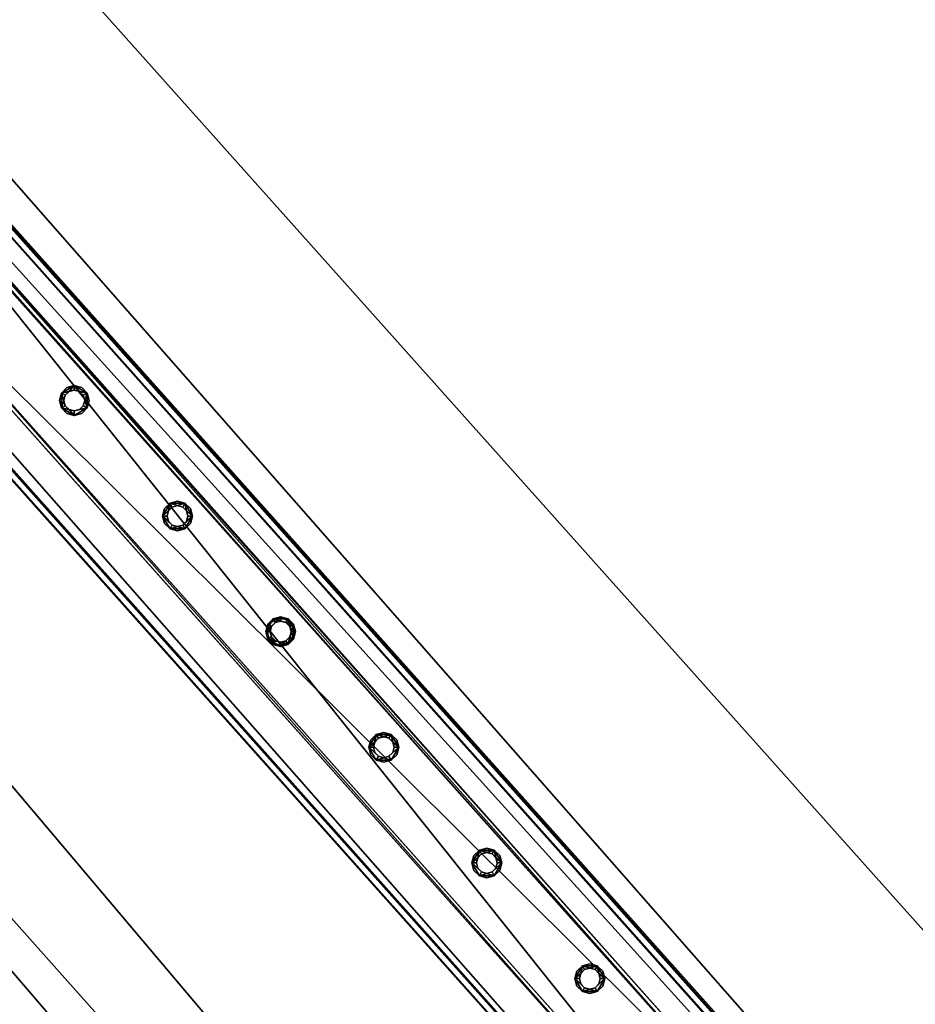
# Model space of a CAD drawing. Header units: millimetres. Extents: x 93711086 to 93775423, y 1247239064 to 1247319365.
# Tile 618 of 656: x 93730721 to 93731360, y 1247292893 to 1247293596. Entities that reach past the tile are written whole.
import ezdxf

# ---------------------------------------------------------------- set-up
doc = ezdxf.new("R2010")
doc.units = ezdxf.units.MM
doc.layers.add('BEAM', color=7, linetype='Continuous')
doc.layers.add('CONCRETE_ITEM', color=7, linetype='Continuous')

# ---------------------------------------------------------------- blocks, each defined once
blk = doc.blocks.new('15e559d2-59c4-40a1-8e6d-a9da91616b05')
at = {"color": 0, "transparency": 16777216}
mesh = blk.add_polyface(dxfattribs=at)
corners = [(93732402.79, 1247290959.39, 3988.8), (93732402.79, 1247290959.39, 4305.53), (93730959.56, 1247289572.89, 3633.7), (93730959.56, 1247289572.89, 3316.97), (93720519.88, 1247305091.11, 5616.56), (93732598.17, 1247291566.31, 4023.22), (93720298.97, 1247305338.46, 5063.47), (93732619.56, 1247291542.36, 4593.19), (93720317.37, 1247305317.87, 5553.56), (93732199.19, 1247291187.37, 4322.75), (93720106.24, 1247304728.57, 5525.84), (93719899.99, 1247304959.53, 5363), (93732205.93, 1247291179.82, 4502.46), (93719903.74, 1247304955.33, 5462.84), (93720167.22, 1247305212.77, 5169.74), (93732187.34, 1247291200.64, 4007.02), (93718371.43, 1247303668.57, 4381.66), (93732466.42, 1247291440.62, 4129.5), (93732486.67, 1247291465.98, 4033.21), (93720187.47, 1247305238.13, 5073.46), (93732260.76, 1247291223.51, 4572.35), (93720161.08, 1247304772.26, 5595.73), (93719958.57, 1247304999.02, 5532.73), (93718383.28, 1247303655.3, 4697.39)]
mesh.append_faces([[corners[k] for k in face] for face in [(0, 1, 2, 0), (2, 3, 0, 2), (4, 5, 6, 4), (4, 7, 5, 4), (6, 8, 4, 6), (9, 10, 11, 9), (10, 9, 12, 10), (13, 11, 10, 13), (3, 14, 15, 3), (3, 16, 14, 3), (17, 15, 14, 17), (15, 0, 3, 15), (18, 17, 19, 18), (14, 19, 17, 14), (5, 18, 6, 5), (19, 6, 18, 19), (20, 7, 4, 20), (4, 21, 20, 4), (12, 20, 21, 12), (21, 10, 12, 21), (22, 21, 4, 22), (4, 8, 22, 4), (10, 21, 13, 10), (22, 13, 21, 22), (2, 9, 23, 2), (9, 2, 1, 9), (11, 23, 9, 11), (23, 14, 16, 23), (13, 8, 11, 13), (8, 13, 22, 8), (23, 11, 14, 23), (14, 8, 6, 14), (8, 14, 11, 8), (6, 19, 14, 6), (20, 12, 9, 20), (20, 17, 7, 20), (17, 20, 9, 17), (5, 7, 17, 5), (15, 17, 9, 15), (18, 5, 17, 18), (3, 2, 16, 3), (23, 16, 2, 23), (0, 15, 1, 0), (9, 1, 15, 9)]], dxfattribs={"color": 0})
blk = doc.blocks.new('5bbbe152-908d-476c-86af-f8c3bda7d93c')
at = {"color": 0, "transparency": 16777216}
mesh = blk.add_polyface(dxfattribs=at)
corners = [(93732552.16, 1247291230.4, 5643.09), (93732470.37, 1247291493.61, 5652.86), (93732382.45, 1247291411.95, 5654.08), (93732639.45, 1247291312.74, 5641.9), (93732637.29, 1247291314.16, 5581.96), (93732468.04, 1247291495.23, 5592.92), (93732633.65, 1247291310.73, 5582.01), (93732464.37, 1247291491.82, 5592.97), (93732635.63, 1247291309.43, 5636.96), (93732466.52, 1247291490.34, 5647.91), (93732385.92, 1247291415.49, 5649.04), (93732553.64, 1247291235.26, 5583.09), (93732380.12, 1247291413.57, 5594.15), (93732383.78, 1247291416.97, 5594.1), (93732302.66, 1247291675.69, 5664.81), (93732214.1, 1247291594.73, 5666.08), (93732300.14, 1247291677.51, 5604.89), (93732296.45, 1247291674.13, 5604.95), (93732298.76, 1247291672.47, 5659.87), (93732217.58, 1247291598.26, 5661.04), (93732215.27, 1247291599.92, 5606.11), (93732211.58, 1247291596.54, 5606.16), (93731970.08, 1247292043.07, 5691.08), (93731880.9, 1247291962.79, 5692.4), (93731967.4, 1247292045.06, 5631.17), (93731963.68, 1247292041.72, 5631.23), (93731966.14, 1247292039.89, 5686.14), (93731884.39, 1247291966.3, 5687.35), (93731881.93, 1247291968.13, 5632.44), (93731878.21, 1247291964.79, 5632.49), (93720601.83, 1247304775.64, 6654.05), (93720512.37, 1247304695.67, 6655.39), (93720599.08, 1247304777.72, 6594.15), (93720595.35, 1247304774.38, 6594.2), (93720597.87, 1247304772.48, 6649.11), (93720515.87, 1247304699.17, 6650.34), (93720513.35, 1247304701.07, 6595.43), (93720509.62, 1247304697.74, 6595.49)]
mesh.append_faces([[corners[k] for k in face] for face in [(0, 1, 2, 0), (3, 5, 1, 3), (4, 7, 5, 4), (6, 9, 7, 6), (8, 10, 9, 8), (11, 12, 13, 11), (2, 14, 15, 2), (1, 16, 14, 1), (5, 17, 16, 5), (7, 18, 17, 7), (9, 19, 18, 9), (10, 20, 19, 10), (13, 21, 20, 13), (12, 15, 21, 12), (15, 22, 23, 15), (14, 24, 22, 14), (16, 25, 24, 16), (17, 26, 25, 17), (18, 27, 26, 18), (19, 28, 27, 19), (20, 29, 28, 20), (21, 23, 29, 21), (23, 30, 31, 23), (22, 32, 30, 22), (24, 33, 32, 24), (25, 34, 33, 25), (26, 35, 34, 26), (27, 36, 35, 27), (28, 37, 36, 28), (29, 31, 37, 29)]], dxfattribs={"vtx0": -1, "color": 0})
mesh.append_faces([[corners[k] for k in face] for face in [(30, 33, 34, 30), (35, 37, 31, 35)]], dxfattribs={"vtx0": -1, "vtx2": -1, "vtx3": -1, "color": 0})
mesh.append_faces([[corners[k] for k in face] for face in [(31, 30, 34, 31), (34, 35, 31, 34)]], dxfattribs={"vtx1": -1, "vtx2": -1, "vtx3": -1, "color": 0})
mesh.append_faces([[corners[k] for k in face] for face in [(3, 4, 5, 3), (4, 6, 7, 4), (6, 8, 9, 6), (2, 1, 14, 2), (1, 5, 16, 1), (5, 7, 17, 5), (7, 9, 18, 7), (9, 10, 19, 9), (10, 13, 20, 10), (13, 12, 21, 13), (12, 2, 15, 12), (15, 14, 22, 15), (14, 16, 24, 14), (16, 17, 25, 16), (17, 18, 26, 17), (18, 19, 27, 18), (19, 20, 28, 19), (20, 21, 29, 20), (21, 15, 23, 21), (23, 22, 30, 23), (22, 24, 32, 22), (24, 25, 33, 24), (25, 26, 34, 25), (26, 27, 35, 26), (27, 28, 36, 27), (28, 29, 37, 28), (29, 23, 31, 29), (30, 32, 33, 30), (35, 36, 37, 35)]], dxfattribs={"vtx2": -1, "vtx3": -1, "color": 0})
blk = doc.blocks.new('72273a0c-068b-4cb2-976d-26ea1fdfde8e')
at = {"color": 0, "transparency": 16777216}
mesh = blk.add_polyface(dxfattribs=at)
corners = [(93731240.56, 1247292727.67, 4804.14), (93731242.8, 1247292729.66, 4804.14), (93731244.2, 1247292728.1, 4841.08), (93731284.51, 1247292764.03, 4841.08), (93731283.11, 1247292765.6, 4804.14), (93731285.35, 1247292767.59, 4804.14), (93731286.86, 1247292765.9, 4844.07), (93731242.08, 1247292725.97, 4844.07), (93730579.49, 1247293469.23, 4900.71), (93730624.24, 1247293509.2, 4900.71), (93730623.86, 1247293509.62, 4900.75), (93730579.14, 1247293469.62, 4900.74), (93730622.74, 1247293510.88, 4860.78), (93730622.37, 1247293511.29, 4860.81), (93730620.5, 1247293508.88, 4860.78), (93730620.14, 1247293509.29, 4860.81), (93730621.89, 1247293507.33, 4897.72), (93730621.51, 1247293507.75, 4897.75), (93730581.61, 1247293471.36, 4897.72), (93730581.26, 1247293471.75, 4897.74), (93730580.23, 1247293472.91, 4860.77), (93730579.89, 1247293473.28, 4860.8), (93730577.99, 1247293470.91, 4860.77), (93730577.66, 1247293471.28, 4860.8), (93729960.34, 1247294251.31, 4956.3), (93729915.62, 1247294211.3, 4956.29), (93729958.86, 1247294252.97, 4916.36), (93729956.62, 1247294250.97, 4916.36), (93729957.99, 1247294249.43, 4953.3), (93729917.75, 1247294213.43, 4953.3), (93729916.37, 1247294214.97, 4916.35), (93729914.14, 1247294212.97, 4916.35)]
mesh.append_faces([[corners[k] for k in face] for face in [(11, 24, 25, 11), (10, 26, 24, 10), (13, 27, 26, 13), (15, 28, 27, 15), (17, 29, 28, 17), (19, 30, 29, 19), (21, 31, 30, 21), (23, 25, 31, 23)]], dxfattribs={"vtx0": -1, "color": 0})
mesh.append_faces([[corners[k] for k in face] for face in [(10, 8, 6, 10), (17, 14, 3, 17), (7, 8, 11, 7), (11, 22, 7, 11)]], dxfattribs={"vtx0": -1, "vtx1": -1, "vtx2": -1, "vtx3": -1, "color": 0})
mesh.append_faces([[corners[k] for k in face] for face in [(7, 1, 2, 7), (3, 5, 6, 3), (9, 5, 12, 9), (12, 4, 14, 12), (16, 2, 18, 16), (18, 1, 20, 18), (20, 0, 22, 20), (24, 27, 28, 24), (29, 31, 25, 29)]], dxfattribs={"vtx0": -1, "vtx2": -1, "vtx3": -1, "color": 0})
mesh.append_faces([[corners[k] for k in face] for face in [(6, 7, 2, 6), (2, 3, 6, 2), (12, 13, 9, 12), (14, 15, 12, 14), (18, 19, 16, 18), (20, 21, 18, 20), (22, 23, 20, 22), (25, 24, 28, 25), (28, 29, 25, 28)]], dxfattribs={"vtx1": -1, "vtx2": -1, "vtx3": -1, "color": 0})
mesh.append_faces([[corners[k] for k in face] for face in [(7, 0, 1, 7), (3, 4, 5, 3), (10, 11, 8, 10), (8, 7, 6, 8), (6, 9, 10, 6), (13, 10, 9, 13), (9, 6, 5, 9), (15, 13, 12, 15), (12, 5, 4, 12), (17, 15, 14, 17), (14, 4, 3, 14), (3, 16, 17, 3), (19, 17, 16, 19), (16, 3, 2, 16), (21, 19, 18, 21), (18, 2, 1, 18), (23, 21, 20, 23), (20, 1, 0, 20), (11, 23, 22, 11), (22, 0, 7, 22), (11, 10, 24, 11), (10, 13, 26, 10), (13, 15, 27, 13), (15, 17, 28, 15), (17, 19, 29, 17), (19, 21, 30, 19), (21, 23, 31, 21), (23, 11, 25, 23), (24, 26, 27, 24), (29, 30, 31, 29)]], dxfattribs={"vtx2": -1, "vtx3": -1, "color": 0})
blk = doc.blocks.new('3e95b8f9-1901-4563-8c99-354ecae38711')
at = {"color": 0, "transparency": 16777216}
mesh = blk.add_polyface(dxfattribs=at)
corners = [(93731128.12, 1247292903.85, 4856.84), (93731124.39, 1247292904.84, 4856.84), (93731124.39, 1247292904.84, 5756.84), (93731128.12, 1247292903.85, 5756.84), (93731121.66, 1247292907.57, 4856.84), (93731121.66, 1247292907.57, 5756.84), (93731120.67, 1247292911.3, 4856.84), (93731120.67, 1247292911.3, 5756.84), (93731121.66, 1247292915.02, 4856.84), (93731121.66, 1247292915.02, 5756.84), (93731124.39, 1247292917.75, 4856.84), (93731124.39, 1247292917.75, 5756.84), (93731128.12, 1247292918.75, 4856.84), (93731128.12, 1247292918.75, 5756.84), (93731131.84, 1247292917.75, 4856.84), (93731131.84, 1247292917.75, 5756.84), (93731134.57, 1247292915.02, 4856.84), (93731134.57, 1247292915.02, 5756.84), (93731135.57, 1247292911.3, 4856.84), (93731135.57, 1247292911.3, 5756.84), (93731134.57, 1247292907.57, 4856.84), (93731134.57, 1247292907.57, 5756.84), (93731131.84, 1247292904.84, 4856.84), (93731131.84, 1247292904.84, 5756.84), (93731128.12, 1247292900.65, 4856.84), (93731133.44, 1247292902.07, 4856.84), (93731133.44, 1247292902.07, 5756.84), (93731128.12, 1247292900.65, 5756.84), (93731137.34, 1247292905.97, 4856.84), (93731137.34, 1247292905.97, 5756.84), (93731138.77, 1247292911.3, 4856.84), (93731138.77, 1247292911.3, 5756.84), (93731137.34, 1247292916.62, 4856.84), (93731137.34, 1247292916.62, 5756.84), (93731133.44, 1247292920.52, 4856.84), (93731133.44, 1247292920.52, 5756.84), (93731128.12, 1247292921.95, 4856.84), (93731128.12, 1247292921.95, 5756.84), (93731122.79, 1247292920.52, 4856.84), (93731122.79, 1247292920.52, 5756.84), (93731118.89, 1247292916.62, 4856.84), (93731118.89, 1247292916.62, 5756.84), (93731117.47, 1247292911.3, 4856.84), (93731117.47, 1247292911.3, 5756.84), (93731118.89, 1247292905.97, 4856.84), (93731118.89, 1247292905.97, 5756.84), (93731122.79, 1247292902.07, 4856.84), (93731122.79, 1247292902.07, 5756.84)]
mesh.append_faces([[corners[k] for k in face] for face in [(0, 2, 3, 0), (1, 5, 2, 1), (4, 7, 5, 4), (6, 9, 7, 6), (8, 11, 9, 8), (10, 13, 11, 10), (12, 15, 13, 12), (14, 17, 15, 14), (16, 19, 17, 16), (18, 21, 19, 18), (20, 23, 21, 20), (22, 3, 23, 22), (24, 26, 27, 24), (25, 29, 26, 25), (28, 31, 29, 28), (30, 33, 31, 30), (32, 35, 33, 32), (34, 37, 35, 34), (36, 39, 37, 36), (38, 41, 39, 38), (40, 43, 41, 40), (42, 45, 43, 42), (44, 47, 45, 44), (46, 27, 47, 46)]], dxfattribs={"vtx0": -1, "color": 0})
mesh.append_faces([[corners[k] for k in face] for face in [(26, 31, 23, 26), (15, 31, 35, 15), (47, 26, 23, 47), (11, 35, 39, 11), (43, 47, 2, 43), (7, 39, 43, 7), (46, 42, 1, 46), (10, 42, 38, 10), (25, 46, 1, 25), (14, 38, 34, 14), (30, 25, 22, 30), (18, 34, 30, 18)]], dxfattribs={"vtx0": -1, "vtx1": -1, "vtx2": -1, "vtx3": -1, "color": 0})
mesh.append_faces([[corners[k] for k in face] for face in [(31, 19, 21, 31), (31, 21, 23, 31), (47, 23, 3, 47), (47, 3, 2, 47), (43, 2, 5, 43), (43, 5, 7, 43), (42, 6, 4, 42), (42, 4, 1, 42), (25, 1, 0, 25), (25, 0, 22, 25), (30, 22, 20, 30), (30, 20, 18, 30)]], dxfattribs={"vtx0": -1, "vtx2": -1, "vtx3": -1, "color": 0})
mesh.append_faces([[corners[k] for k in face] for face in [(17, 19, 31, 17), (15, 17, 31, 15), (13, 15, 35, 13), (11, 13, 35, 11), (9, 11, 39, 9), (7, 9, 39, 7), (8, 6, 42, 8), (10, 8, 42, 10), (12, 10, 38, 12), (14, 12, 38, 14), (16, 14, 34, 16), (18, 16, 34, 18)]], dxfattribs={"vtx1": -1, "vtx2": -1, "vtx3": -1, "color": 0})
mesh.append_faces([[corners[k] for k in face] for face in [(0, 1, 2, 0), (1, 4, 5, 1), (4, 6, 7, 4), (6, 8, 9, 6), (8, 10, 11, 8), (10, 12, 13, 10), (12, 14, 15, 12), (14, 16, 17, 14), (16, 18, 19, 16), (18, 20, 21, 18), (20, 22, 23, 20), (22, 0, 3, 22), (24, 25, 26, 24), (25, 28, 29, 25), (28, 30, 31, 28), (30, 32, 33, 30), (32, 34, 35, 32), (34, 36, 37, 34), (36, 38, 39, 36), (38, 40, 41, 38), (40, 42, 43, 40), (42, 44, 45, 42), (44, 46, 47, 44), (46, 24, 27, 46), (31, 33, 35, 31), (35, 37, 39, 35), (39, 41, 43, 39), (43, 45, 47, 43), (47, 27, 26, 47), (26, 29, 31, 26), (42, 40, 38, 42), (38, 36, 34, 38), (34, 32, 30, 34), (30, 28, 25, 30), (25, 24, 46, 25), (46, 44, 42, 46)]], dxfattribs={"vtx2": -1, "vtx3": -1, "color": 0})
blk = doc.blocks.new('5bf357ca-c1b0-4d4b-9561-684b22160604')
at = {"color": 0, "transparency": 16777216}
mesh = blk.add_polyface(dxfattribs=at)
corners = [(93731054.55, 1247292986.48, 4863.18), (93731050.83, 1247292987.47, 4863.18), (93731050.83, 1247292987.47, 5763.18), (93731054.55, 1247292986.48, 5763.18), (93731048.1, 1247292990.2, 4863.18), (93731048.1, 1247292990.2, 5763.18), (93731047.1, 1247292993.93, 4863.18), (93731047.1, 1247292993.93, 5763.18), (93731048.1, 1247292997.65, 4863.18), (93731048.1, 1247292997.65, 5763.18), (93731050.83, 1247293000.38, 4863.18), (93731050.83, 1247293000.38, 5763.18), (93731054.55, 1247293001.38, 4863.18), (93731054.55, 1247293001.38, 5763.18), (93731058.28, 1247293000.38, 4863.18), (93731058.28, 1247293000.38, 5763.18), (93731061, 1247292997.65, 4863.18), (93731061, 1247292997.65, 5763.18), (93731062, 1247292993.93, 4863.18), (93731062, 1247292993.93, 5763.18), (93731061, 1247292990.2, 4863.18), (93731061, 1247292990.2, 5763.18), (93731058.28, 1247292987.47, 4863.18), (93731058.28, 1247292987.47, 5763.18), (93731054.55, 1247292983.28, 4863.18), (93731059.88, 1247292984.7, 4863.18), (93731059.88, 1247292984.7, 5763.18), (93731054.55, 1247292983.28, 5763.18), (93731063.78, 1247292988.6, 4863.18), (93731063.78, 1247292988.6, 5763.18), (93731065.2, 1247292993.93, 4863.18), (93731065.2, 1247292993.93, 5763.18), (93731063.78, 1247292999.25, 4863.18), (93731063.78, 1247292999.25, 5763.18), (93731059.88, 1247293003.15, 4863.18), (93731059.88, 1247293003.15, 5763.18), (93731054.55, 1247293004.58, 4863.18), (93731054.55, 1247293004.58, 5763.18), (93731049.23, 1247293003.15, 4863.18), (93731049.23, 1247293003.15, 5763.18), (93731045.33, 1247292999.25, 4863.18), (93731045.33, 1247292999.25, 5763.18), (93731043.9, 1247292993.93, 4863.18), (93731043.9, 1247292993.93, 5763.18), (93731045.33, 1247292988.6, 4863.18), (93731045.33, 1247292988.6, 5763.18), (93731049.23, 1247292984.7, 4863.18), (93731049.23, 1247292984.7, 5763.18)]
mesh.append_faces([[corners[k] for k in face] for face in [(0, 2, 3, 0), (1, 5, 2, 1), (4, 7, 5, 4), (6, 9, 7, 6), (8, 11, 9, 8), (10, 13, 11, 10), (12, 15, 13, 12), (14, 17, 15, 14), (16, 19, 17, 16), (18, 21, 19, 18), (20, 23, 21, 20), (22, 3, 23, 22), (24, 26, 27, 24), (25, 29, 26, 25), (28, 31, 29, 28), (30, 33, 31, 30), (32, 35, 33, 32), (34, 37, 35, 34), (36, 39, 37, 36), (38, 41, 39, 38), (40, 43, 41, 40), (42, 45, 43, 42), (44, 47, 45, 44), (46, 27, 47, 46)]], dxfattribs={"vtx0": -1, "color": 0})
mesh.append_faces([[corners[k] for k in face] for face in [(26, 31, 23, 26), (15, 31, 35, 15), (47, 26, 23, 47), (11, 35, 39, 11), (43, 47, 2, 43), (7, 39, 43, 7), (46, 42, 1, 46), (10, 42, 38, 10), (25, 46, 1, 25), (14, 38, 34, 14), (30, 25, 22, 30), (18, 34, 30, 18)]], dxfattribs={"vtx0": -1, "vtx1": -1, "vtx2": -1, "vtx3": -1, "color": 0})
mesh.append_faces([[corners[k] for k in face] for face in [(31, 19, 21, 31), (31, 21, 23, 31), (47, 23, 3, 47), (47, 3, 2, 47), (43, 2, 5, 43), (43, 5, 7, 43), (42, 6, 4, 42), (42, 4, 1, 42), (25, 1, 0, 25), (25, 0, 22, 25), (30, 22, 20, 30), (30, 20, 18, 30)]], dxfattribs={"vtx0": -1, "vtx2": -1, "vtx3": -1, "color": 0})
mesh.append_faces([[corners[k] for k in face] for face in [(17, 19, 31, 17), (15, 17, 31, 15), (13, 15, 35, 13), (11, 13, 35, 11), (9, 11, 39, 9), (7, 9, 39, 7), (8, 6, 42, 8), (10, 8, 42, 10), (12, 10, 38, 12), (14, 12, 38, 14), (16, 14, 34, 16), (18, 16, 34, 18)]], dxfattribs={"vtx1": -1, "vtx2": -1, "vtx3": -1, "color": 0})
mesh.append_faces([[corners[k] for k in face] for face in [(0, 1, 2, 0), (1, 4, 5, 1), (4, 6, 7, 4), (6, 8, 9, 6), (8, 10, 11, 8), (10, 12, 13, 10), (12, 14, 15, 12), (14, 16, 17, 14), (16, 18, 19, 16), (18, 20, 21, 18), (20, 22, 23, 20), (22, 0, 3, 22), (24, 25, 26, 24), (25, 28, 29, 25), (28, 30, 31, 28), (30, 32, 33, 30), (32, 34, 35, 32), (34, 36, 37, 34), (36, 38, 39, 36), (38, 40, 41, 38), (40, 42, 43, 40), (42, 44, 45, 42), (44, 46, 47, 44), (46, 24, 27, 46), (31, 33, 35, 31), (35, 37, 39, 35), (39, 41, 43, 39), (43, 45, 47, 43), (47, 27, 26, 47), (26, 29, 31, 26), (42, 40, 38, 42), (38, 36, 34, 38), (34, 32, 30, 34), (30, 28, 25, 30), (25, 24, 46, 25), (46, 44, 42, 46)]], dxfattribs={"vtx2": -1, "vtx3": -1, "color": 0})
blk = doc.blocks.new('938df681-9c9d-4436-a2d8-a4292107a665')
at = {"color": 0, "transparency": 16777216}
mesh = blk.add_polyface(dxfattribs=at)
corners = [(93730980.96, 1247293069.08, 4869.49), (93730977.23, 1247293070.07, 4869.49), (93730977.23, 1247293070.07, 5769.49), (93730980.96, 1247293069.08, 5769.49), (93730974.5, 1247293072.8, 4869.49), (93730974.5, 1247293072.8, 5769.49), (93730973.51, 1247293076.53, 4869.49), (93730973.51, 1247293076.53, 5769.49), (93730974.5, 1247293080.25, 4869.49), (93730974.5, 1247293080.25, 5769.49), (93730977.23, 1247293082.98, 4869.49), (93730977.23, 1247293082.98, 5769.49), (93730980.96, 1247293083.98, 4869.49), (93730980.96, 1247293083.98, 5769.49), (93730984.68, 1247293082.98, 4869.49), (93730984.68, 1247293082.98, 5769.49), (93730987.41, 1247293080.25, 4869.49), (93730987.41, 1247293080.25, 5769.49), (93730988.41, 1247293076.53, 4869.49), (93730988.41, 1247293076.53, 5769.49), (93730987.41, 1247293072.8, 4869.49), (93730987.41, 1247293072.8, 5769.49), (93730984.68, 1247293070.07, 4869.49), (93730984.68, 1247293070.07, 5769.49), (93730980.96, 1247293065.88, 4869.49), (93730986.28, 1247293067.3, 4869.49), (93730986.28, 1247293067.3, 5769.49), (93730980.96, 1247293065.88, 5769.49), (93730990.18, 1247293071.2, 4869.49), (93730990.18, 1247293071.2, 5769.49), (93730991.61, 1247293076.53, 4869.49), (93730991.61, 1247293076.53, 5769.49), (93730990.18, 1247293081.85, 4869.49), (93730990.18, 1247293081.85, 5769.49), (93730986.28, 1247293085.75, 4869.49), (93730986.28, 1247293085.75, 5769.49), (93730980.96, 1247293087.18, 4869.49), (93730980.96, 1247293087.18, 5769.49), (93730975.63, 1247293085.75, 4869.49), (93730975.63, 1247293085.75, 5769.49), (93730971.73, 1247293081.85, 4869.49), (93730971.73, 1247293081.85, 5769.49), (93730970.31, 1247293076.53, 4869.49), (93730970.31, 1247293076.53, 5769.49), (93730971.73, 1247293071.2, 4869.49), (93730971.73, 1247293071.2, 5769.49), (93730975.63, 1247293067.3, 4869.49), (93730975.63, 1247293067.3, 5769.49)]
mesh.append_faces([[corners[k] for k in face] for face in [(0, 2, 3, 0), (1, 5, 2, 1), (4, 7, 5, 4), (6, 9, 7, 6), (8, 11, 9, 8), (10, 13, 11, 10), (12, 15, 13, 12), (14, 17, 15, 14), (16, 19, 17, 16), (18, 21, 19, 18), (20, 23, 21, 20), (22, 3, 23, 22), (24, 26, 27, 24), (25, 29, 26, 25), (28, 31, 29, 28), (30, 33, 31, 30), (32, 35, 33, 32), (34, 37, 35, 34), (36, 39, 37, 36), (38, 41, 39, 38), (40, 43, 41, 40), (42, 45, 43, 42), (44, 47, 45, 44), (46, 27, 47, 46)]], dxfattribs={"vtx0": -1, "color": 0})
mesh.append_faces([[corners[k] for k in face] for face in [(26, 31, 23, 26), (15, 31, 35, 15), (47, 26, 23, 47), (11, 35, 39, 11), (43, 47, 2, 43), (7, 39, 43, 7), (46, 42, 1, 46), (10, 42, 38, 10), (25, 46, 1, 25), (14, 38, 34, 14), (30, 25, 22, 30), (18, 34, 30, 18)]], dxfattribs={"vtx0": -1, "vtx1": -1, "vtx2": -1, "vtx3": -1, "color": 0})
mesh.append_faces([[corners[k] for k in face] for face in [(31, 19, 21, 31), (31, 21, 23, 31), (47, 23, 3, 47), (47, 3, 2, 47), (43, 2, 5, 43), (43, 5, 7, 43), (42, 6, 4, 42), (42, 4, 1, 42), (25, 1, 0, 25), (25, 0, 22, 25), (30, 22, 20, 30), (30, 20, 18, 30)]], dxfattribs={"vtx0": -1, "vtx2": -1, "vtx3": -1, "color": 0})
mesh.append_faces([[corners[k] for k in face] for face in [(17, 19, 31, 17), (15, 17, 31, 15), (13, 15, 35, 13), (11, 13, 35, 11), (9, 11, 39, 9), (7, 9, 39, 7), (8, 6, 42, 8), (10, 8, 42, 10), (12, 10, 38, 12), (14, 12, 38, 14), (16, 14, 34, 16), (18, 16, 34, 18)]], dxfattribs={"vtx1": -1, "vtx2": -1, "vtx3": -1, "color": 0})
mesh.append_faces([[corners[k] for k in face] for face in [(0, 1, 2, 0), (1, 4, 5, 1), (4, 6, 7, 4), (6, 8, 9, 6), (8, 10, 11, 8), (10, 12, 13, 10), (12, 14, 15, 12), (14, 16, 17, 14), (16, 18, 19, 16), (18, 20, 21, 18), (20, 22, 23, 20), (22, 0, 3, 22), (24, 25, 26, 24), (25, 28, 29, 25), (28, 30, 31, 28), (30, 32, 33, 30), (32, 34, 35, 32), (34, 36, 37, 34), (36, 38, 39, 36), (38, 40, 41, 38), (40, 42, 43, 40), (42, 44, 45, 42), (44, 46, 47, 44), (46, 24, 27, 46), (31, 33, 35, 31), (35, 37, 39, 35), (39, 41, 43, 39), (43, 45, 47, 43), (47, 27, 26, 47), (26, 29, 31, 26), (42, 40, 38, 42), (38, 36, 34, 38), (34, 32, 30, 34), (30, 28, 25, 30), (25, 24, 46, 25), (46, 44, 42, 46)]], dxfattribs={"vtx2": -1, "vtx3": -1, "color": 0})
blk = doc.blocks.new('672a4efd-9cb0-42ac-b8fb-4ddb50fec285')
at = {"color": 0, "transparency": 16777216}
mesh = blk.add_polyface(dxfattribs=at)
corners = [(93730907.33, 1247293151.65, 4875.77), (93730903.6, 1247293152.65, 4875.77), (93730903.6, 1247293152.65, 5775.77), (93730907.33, 1247293151.65, 5775.77), (93730900.87, 1247293155.38, 4875.77), (93730900.87, 1247293155.38, 5775.77), (93730899.88, 1247293159.1, 4875.77), (93730899.88, 1247293159.1, 5775.77), (93730900.87, 1247293162.83, 4875.77), (93730900.87, 1247293162.83, 5775.77), (93730903.6, 1247293165.55, 4875.77), (93730903.6, 1247293165.55, 5775.77), (93730907.33, 1247293166.55, 4875.77), (93730907.33, 1247293166.55, 5775.77), (93730911.05, 1247293165.55, 4875.77), (93730911.05, 1247293165.55, 5775.77), (93730913.78, 1247293162.83, 4875.77), (93730913.78, 1247293162.83, 5775.77), (93730914.78, 1247293159.1, 4875.77), (93730914.78, 1247293159.1, 5775.77), (93730913.78, 1247293155.38, 4875.77), (93730913.78, 1247293155.38, 5775.77), (93730911.05, 1247293152.65, 4875.77), (93730911.05, 1247293152.65, 5775.77), (93730907.33, 1247293148.45, 4875.77), (93730912.65, 1247293149.88, 4875.77), (93730912.65, 1247293149.88, 5775.77), (93730907.33, 1247293148.45, 5775.77), (93730916.55, 1247293153.78, 4875.77), (93730916.55, 1247293153.78, 5775.77), (93730917.98, 1247293159.1, 4875.77), (93730917.98, 1247293159.1, 5775.77), (93730916.55, 1247293164.43, 4875.77), (93730916.55, 1247293164.43, 5775.77), (93730912.65, 1247293168.32, 4875.77), (93730912.65, 1247293168.32, 5775.77), (93730907.33, 1247293169.75, 4875.77), (93730907.33, 1247293169.75, 5775.77), (93730902, 1247293168.32, 4875.77), (93730902, 1247293168.32, 5775.77), (93730898.1, 1247293164.43, 4875.77), (93730898.1, 1247293164.43, 5775.77), (93730896.68, 1247293159.1, 4875.77), (93730896.68, 1247293159.1, 5775.77), (93730898.1, 1247293153.78, 4875.77), (93730898.1, 1247293153.78, 5775.77), (93730902, 1247293149.88, 4875.77), (93730902, 1247293149.88, 5775.77)]
mesh.append_faces([[corners[k] for k in face] for face in [(0, 2, 3, 0), (1, 5, 2, 1), (4, 7, 5, 4), (6, 9, 7, 6), (8, 11, 9, 8), (10, 13, 11, 10), (12, 15, 13, 12), (14, 17, 15, 14), (16, 19, 17, 16), (18, 21, 19, 18), (20, 23, 21, 20), (22, 3, 23, 22), (24, 26, 27, 24), (25, 29, 26, 25), (28, 31, 29, 28), (30, 33, 31, 30), (32, 35, 33, 32), (34, 37, 35, 34), (36, 39, 37, 36), (38, 41, 39, 38), (40, 43, 41, 40), (42, 45, 43, 42), (44, 47, 45, 44), (46, 27, 47, 46)]], dxfattribs={"vtx0": -1, "color": 0})
mesh.append_faces([[corners[k] for k in face] for face in [(13, 33, 37, 13), (29, 33, 19, 29), (27, 29, 21, 27), (9, 37, 41, 9), (45, 27, 3, 45), (5, 41, 45, 5), (30, 25, 18, 30), (34, 30, 18, 34), (1, 25, 46, 1), (38, 34, 14, 38), (6, 46, 42, 6), (42, 38, 10, 42)]], dxfattribs={"vtx0": -1, "vtx1": -1, "vtx2": -1, "vtx3": -1, "color": 0})
mesh.append_faces([[corners[k] for k in face] for face in [(33, 15, 17, 33), (33, 17, 19, 33), (29, 19, 21, 29), (27, 21, 23, 27), (27, 23, 3, 27), (45, 3, 2, 45), (25, 20, 18, 25), (34, 18, 16, 34), (34, 16, 14, 34), (38, 14, 12, 38), (38, 12, 10, 38)]], dxfattribs={"vtx0": -1, "vtx2": -1, "vtx3": -1, "color": 0})
mesh.append_faces([[corners[k] for k in face] for face in [(13, 15, 33, 13), (11, 13, 37, 11), (9, 11, 37, 9), (7, 9, 41, 7), (5, 7, 41, 5), (2, 5, 45, 2), (22, 20, 25, 22), (0, 22, 25, 0), (1, 0, 25, 1), (4, 1, 46, 4), (6, 4, 46, 6), (8, 6, 42, 8), (10, 8, 42, 10)]], dxfattribs={"vtx1": -1, "vtx2": -1, "vtx3": -1, "color": 0})
mesh.append_faces([[corners[k] for k in face] for face in [(0, 1, 2, 0), (1, 4, 5, 1), (4, 6, 7, 4), (6, 8, 9, 6), (8, 10, 11, 8), (10, 12, 13, 10), (12, 14, 15, 12), (14, 16, 17, 14), (16, 18, 19, 16), (18, 20, 21, 18), (20, 22, 23, 20), (22, 0, 3, 22), (24, 25, 26, 24), (25, 28, 29, 25), (28, 30, 31, 28), (30, 32, 33, 30), (32, 34, 35, 32), (34, 36, 37, 34), (36, 38, 39, 36), (38, 40, 41, 38), (40, 42, 43, 40), (42, 44, 45, 42), (44, 46, 47, 44), (46, 24, 27, 46), (33, 35, 37, 33), (37, 39, 41, 37), (41, 43, 45, 41), (45, 47, 27, 45), (27, 26, 29, 27), (29, 31, 33, 29), (25, 24, 46, 25), (46, 44, 42, 46), (42, 40, 38, 42), (38, 36, 34, 38), (34, 32, 30, 34), (30, 28, 25, 30)]], dxfattribs={"vtx2": -1, "vtx3": -1, "color": 0})
blk = doc.blocks.new('54afed55-4a79-4682-b9c5-cc736130b7e2')
at = {"color": 0, "transparency": 16777216}
mesh = blk.add_polyface(dxfattribs=at)
corners = [(93730833.67, 1247293234.2, 4882.04), (93730829.94, 1247293235.2, 4882.04), (93730829.94, 1247293235.2, 5782.04), (93730833.67, 1247293234.2, 5782.04), (93730827.21, 1247293237.92, 4882.04), (93730827.21, 1247293237.92, 5782.04), (93730826.22, 1247293241.65, 4882.04), (93730826.22, 1247293241.65, 5782.04), (93730827.21, 1247293245.37, 4882.04), (93730827.21, 1247293245.37, 5782.04), (93730829.94, 1247293248.1, 4882.04), (93730829.94, 1247293248.1, 5782.04), (93730833.67, 1247293249.1, 4882.04), (93730833.67, 1247293249.1, 5782.04), (93730837.39, 1247293248.1, 4882.04), (93730837.39, 1247293248.1, 5782.04), (93730840.12, 1247293245.37, 4882.04), (93730840.12, 1247293245.37, 5782.04), (93730841.12, 1247293241.65, 4882.04), (93730841.12, 1247293241.65, 5782.04), (93730840.12, 1247293237.92, 4882.04), (93730840.12, 1247293237.92, 5782.04), (93730837.39, 1247293235.2, 4882.04), (93730837.39, 1247293235.2, 5782.04), (93730833.67, 1247293231, 4882.04), (93730838.99, 1247293232.43, 4882.04), (93730838.99, 1247293232.43, 5782.04), (93730833.67, 1247293231, 5782.04), (93730842.89, 1247293236.32, 4882.04), (93730842.89, 1247293236.32, 5782.04), (93730844.32, 1247293241.65, 4882.04), (93730844.32, 1247293241.65, 5782.04), (93730842.89, 1247293246.97, 4882.04), (93730842.89, 1247293246.97, 5782.04), (93730838.99, 1247293250.87, 4882.04), (93730838.99, 1247293250.87, 5782.04), (93730833.67, 1247293252.3, 4882.04), (93730833.67, 1247293252.3, 5782.04), (93730828.34, 1247293250.87, 4882.04), (93730828.34, 1247293250.87, 5782.04), (93730824.44, 1247293246.97, 4882.04), (93730824.44, 1247293246.97, 5782.04), (93730823.02, 1247293241.65, 4882.04), (93730823.02, 1247293241.65, 5782.04), (93730824.44, 1247293236.32, 4882.04), (93730824.44, 1247293236.32, 5782.04), (93730828.34, 1247293232.43, 4882.04), (93730828.34, 1247293232.43, 5782.04)]
mesh.append_faces([[corners[k] for k in face] for face in [(0, 2, 3, 0), (1, 5, 2, 1), (4, 7, 5, 4), (6, 9, 7, 6), (8, 11, 9, 8), (10, 13, 11, 10), (12, 15, 13, 12), (14, 17, 15, 14), (16, 19, 17, 16), (18, 21, 19, 18), (20, 23, 21, 20), (22, 3, 23, 22), (24, 26, 27, 24), (25, 29, 26, 25), (28, 31, 29, 28), (30, 33, 31, 30), (32, 35, 33, 32), (34, 37, 35, 34), (36, 39, 37, 36), (38, 41, 39, 38), (40, 43, 41, 40), (42, 45, 43, 42), (44, 47, 45, 44), (46, 27, 47, 46)]], dxfattribs={"vtx0": -1, "color": 0})
mesh.append_faces([[corners[k] for k in face] for face in [(26, 31, 23, 26), (15, 31, 35, 15), (47, 26, 23, 47), (11, 35, 39, 11), (43, 47, 2, 43), (7, 39, 43, 7), (46, 42, 1, 46), (10, 42, 38, 10), (25, 46, 1, 25), (14, 38, 34, 14), (30, 25, 22, 30), (18, 34, 30, 18)]], dxfattribs={"vtx0": -1, "vtx1": -1, "vtx2": -1, "vtx3": -1, "color": 0})
mesh.append_faces([[corners[k] for k in face] for face in [(31, 19, 21, 31), (31, 21, 23, 31), (47, 23, 3, 47), (47, 3, 2, 47), (43, 2, 5, 43), (43, 5, 7, 43), (42, 6, 4, 42), (42, 4, 1, 42), (25, 1, 0, 25), (25, 0, 22, 25), (30, 22, 20, 30), (30, 20, 18, 30)]], dxfattribs={"vtx0": -1, "vtx2": -1, "vtx3": -1, "color": 0})
mesh.append_faces([[corners[k] for k in face] for face in [(17, 19, 31, 17), (15, 17, 31, 15), (13, 15, 35, 13), (11, 13, 35, 11), (9, 11, 39, 9), (7, 9, 39, 7), (8, 6, 42, 8), (10, 8, 42, 10), (12, 10, 38, 12), (14, 12, 38, 14), (16, 14, 34, 16), (18, 16, 34, 18)]], dxfattribs={"vtx1": -1, "vtx2": -1, "vtx3": -1, "color": 0})
mesh.append_faces([[corners[k] for k in face] for face in [(0, 1, 2, 0), (1, 4, 5, 1), (4, 6, 7, 4), (6, 8, 9, 6), (8, 10, 11, 8), (10, 12, 13, 10), (12, 14, 15, 12), (14, 16, 17, 14), (16, 18, 19, 16), (18, 20, 21, 18), (20, 22, 23, 20), (22, 0, 3, 22), (24, 25, 26, 24), (25, 28, 29, 25), (28, 30, 31, 28), (30, 32, 33, 30), (32, 34, 35, 32), (34, 36, 37, 34), (36, 38, 39, 36), (38, 40, 41, 38), (40, 42, 43, 40), (42, 44, 45, 42), (44, 46, 47, 44), (46, 24, 27, 46), (31, 33, 35, 31), (35, 37, 39, 35), (39, 41, 43, 39), (43, 45, 47, 43), (47, 27, 26, 47), (26, 29, 31, 26), (42, 40, 38, 42), (38, 36, 34, 38), (34, 32, 30, 34), (30, 28, 25, 30), (25, 24, 46, 25), (46, 44, 42, 46)]], dxfattribs={"vtx2": -1, "vtx3": -1, "color": 0})
blk = doc.blocks.new('3e59a43e-2f62-4d3b-9c7f-a51e9acb14e7')
at = {"color": 0, "transparency": 16777216}
mesh = blk.add_polyface(dxfattribs=at)
corners = [(93730759.98, 1247293316.73, 4888.28), (93730756.26, 1247293317.73, 4888.28), (93730756.26, 1247293317.73, 5788.28), (93730759.98, 1247293316.73, 5788.28), (93730753.53, 1247293320.45, 4888.28), (93730753.53, 1247293320.45, 5788.28), (93730752.53, 1247293324.18, 4888.28), (93730752.53, 1247293324.18, 5788.28), (93730753.53, 1247293327.9, 4888.28), (93730753.53, 1247293327.9, 5788.28), (93730756.26, 1247293330.63, 4888.28), (93730756.26, 1247293330.63, 5788.28), (93730759.98, 1247293331.63, 4888.28), (93730759.98, 1247293331.63, 5788.28), (93730763.71, 1247293330.63, 4888.28), (93730763.71, 1247293330.63, 5788.28), (93730766.43, 1247293327.9, 4888.28), (93730766.43, 1247293327.9, 5788.28), (93730767.43, 1247293324.18, 4888.28), (93730767.43, 1247293324.18, 5788.28), (93730766.43, 1247293320.45, 4888.28), (93730766.43, 1247293320.45, 5788.28), (93730763.71, 1247293317.73, 4888.28), (93730763.71, 1247293317.73, 5788.28), (93730759.98, 1247293313.53, 4888.28), (93730765.31, 1247293314.95, 4888.28), (93730765.31, 1247293314.95, 5788.28), (93730759.98, 1247293313.53, 5788.28), (93730769.2, 1247293318.85, 4888.28), (93730769.2, 1247293318.85, 5788.28), (93730770.63, 1247293324.18, 4888.28), (93730770.63, 1247293324.18, 5788.28), (93730769.2, 1247293329.5, 4888.28), (93730769.2, 1247293329.5, 5788.28), (93730765.31, 1247293333.4, 4888.28), (93730765.31, 1247293333.4, 5788.28), (93730759.98, 1247293334.83, 4888.28), (93730759.98, 1247293334.83, 5788.28), (93730754.66, 1247293333.4, 4888.28), (93730754.66, 1247293333.4, 5788.28), (93730750.76, 1247293329.5, 4888.28), (93730750.76, 1247293329.5, 5788.28), (93730749.33, 1247293324.18, 4888.28), (93730749.33, 1247293324.18, 5788.28), (93730750.76, 1247293318.85, 4888.28), (93730750.76, 1247293318.85, 5788.28), (93730754.66, 1247293314.95, 4888.28), (93730754.66, 1247293314.95, 5788.28)]
mesh.append_faces([[corners[k] for k in face] for face in [(0, 2, 3, 0), (1, 5, 2, 1), (4, 7, 5, 4), (6, 9, 7, 6), (8, 11, 9, 8), (10, 13, 11, 10), (12, 15, 13, 12), (14, 17, 15, 14), (16, 19, 17, 16), (18, 21, 19, 18), (20, 23, 21, 20), (22, 3, 23, 22), (24, 26, 27, 24), (25, 29, 26, 25), (28, 31, 29, 28), (30, 33, 31, 30), (32, 35, 33, 32), (34, 37, 35, 34), (36, 39, 37, 36), (38, 41, 39, 38), (40, 43, 41, 40), (42, 45, 43, 42), (44, 47, 45, 44), (46, 27, 47, 46)]], dxfattribs={"vtx0": -1, "color": 0})
mesh.append_faces([[corners[k] for k in face] for face in [(27, 29, 3, 27), (17, 29, 33, 17), (45, 27, 3, 45), (13, 33, 37, 13), (41, 45, 5, 41), (9, 37, 41, 9), (12, 40, 36, 12), (44, 40, 6, 44), (24, 44, 4, 24), (16, 36, 32, 16), (28, 24, 0, 28), (20, 32, 28, 20)]], dxfattribs={"vtx0": -1, "vtx1": -1, "vtx2": -1, "vtx3": -1, "color": 0})
mesh.append_faces([[corners[k] for k in face] for face in [(29, 21, 23, 29), (29, 23, 3, 29), (45, 3, 2, 45), (45, 2, 5, 45), (41, 5, 7, 41), (41, 7, 9, 41), (40, 10, 8, 40), (40, 8, 6, 40), (44, 6, 4, 44), (24, 4, 1, 24), (24, 1, 0, 24), (28, 0, 22, 28)]], dxfattribs={"vtx0": -1, "vtx2": -1, "vtx3": -1, "color": 0})
mesh.append_faces([[corners[k] for k in face] for face in [(19, 21, 29, 19), (17, 19, 29, 17), (15, 17, 33, 15), (13, 15, 33, 13), (11, 13, 37, 11), (9, 11, 37, 9), (12, 10, 40, 12), (14, 12, 36, 14), (16, 14, 36, 16), (18, 16, 32, 18), (20, 18, 32, 20), (22, 20, 28, 22)]], dxfattribs={"vtx1": -1, "vtx2": -1, "vtx3": -1, "color": 0})
mesh.append_faces([[corners[k] for k in face] for face in [(0, 1, 2, 0), (1, 4, 5, 1), (4, 6, 7, 4), (6, 8, 9, 6), (8, 10, 11, 8), (10, 12, 13, 10), (12, 14, 15, 12), (14, 16, 17, 14), (16, 18, 19, 16), (18, 20, 21, 18), (20, 22, 23, 20), (22, 0, 3, 22), (24, 25, 26, 24), (25, 28, 29, 25), (28, 30, 31, 28), (30, 32, 33, 30), (32, 34, 35, 32), (34, 36, 37, 34), (36, 38, 39, 36), (38, 40, 41, 38), (40, 42, 43, 40), (42, 44, 45, 42), (44, 46, 47, 44), (46, 24, 27, 46), (29, 31, 33, 29), (33, 35, 37, 33), (37, 39, 41, 37), (41, 43, 45, 41), (45, 47, 27, 45), (27, 26, 29, 27), (40, 38, 36, 40), (36, 34, 32, 36), (32, 30, 28, 32), (28, 25, 24, 28), (24, 46, 44, 24), (44, 42, 40, 44)]], dxfattribs={"vtx2": -1, "vtx3": -1, "color": 0})

msp = doc.modelspace()

# ---------------------------------------------------------------- block references
at = {"layer": 'BEAM', "color": 156, "true_color": 0x1e4383, "transparency": 33554687}
msp.add_blockref('5bbbe152-908d-476c-86af-f8c3bda7d93c', (0, 0), dxfattribs=at)
at = {"layer": 'BEAM', "color": 77, "true_color": 0x5b9723, "transparency": 33554687}
for name in ['72273a0c-068b-4cb2-976d-26ea1fdfde8e', '3e59a43e-2f62-4d3b-9c7f-a51e9acb14e7', '54afed55-4a79-4682-b9c5-cc736130b7e2', '672a4efd-9cb0-42ac-b8fb-4ddb50fec285', '938df681-9c9d-4436-a2d8-a4292107a665', '5bf357ca-c1b0-4d4b-9561-684b22160604', '3e95b8f9-1901-4563-8c99-354ecae38711']:
    msp.add_blockref(name, (0, 0), dxfattribs=at)
at = {"layer": 'CONCRETE_ITEM', "color": 222, "true_color": 0xc0298d, "transparency": 33554687}
msp.add_blockref('15e559d2-59c4-40a1-8e6d-a9da91616b05', (0, 0), dxfattribs=at)

doc.saveas('drawing.dxf')
